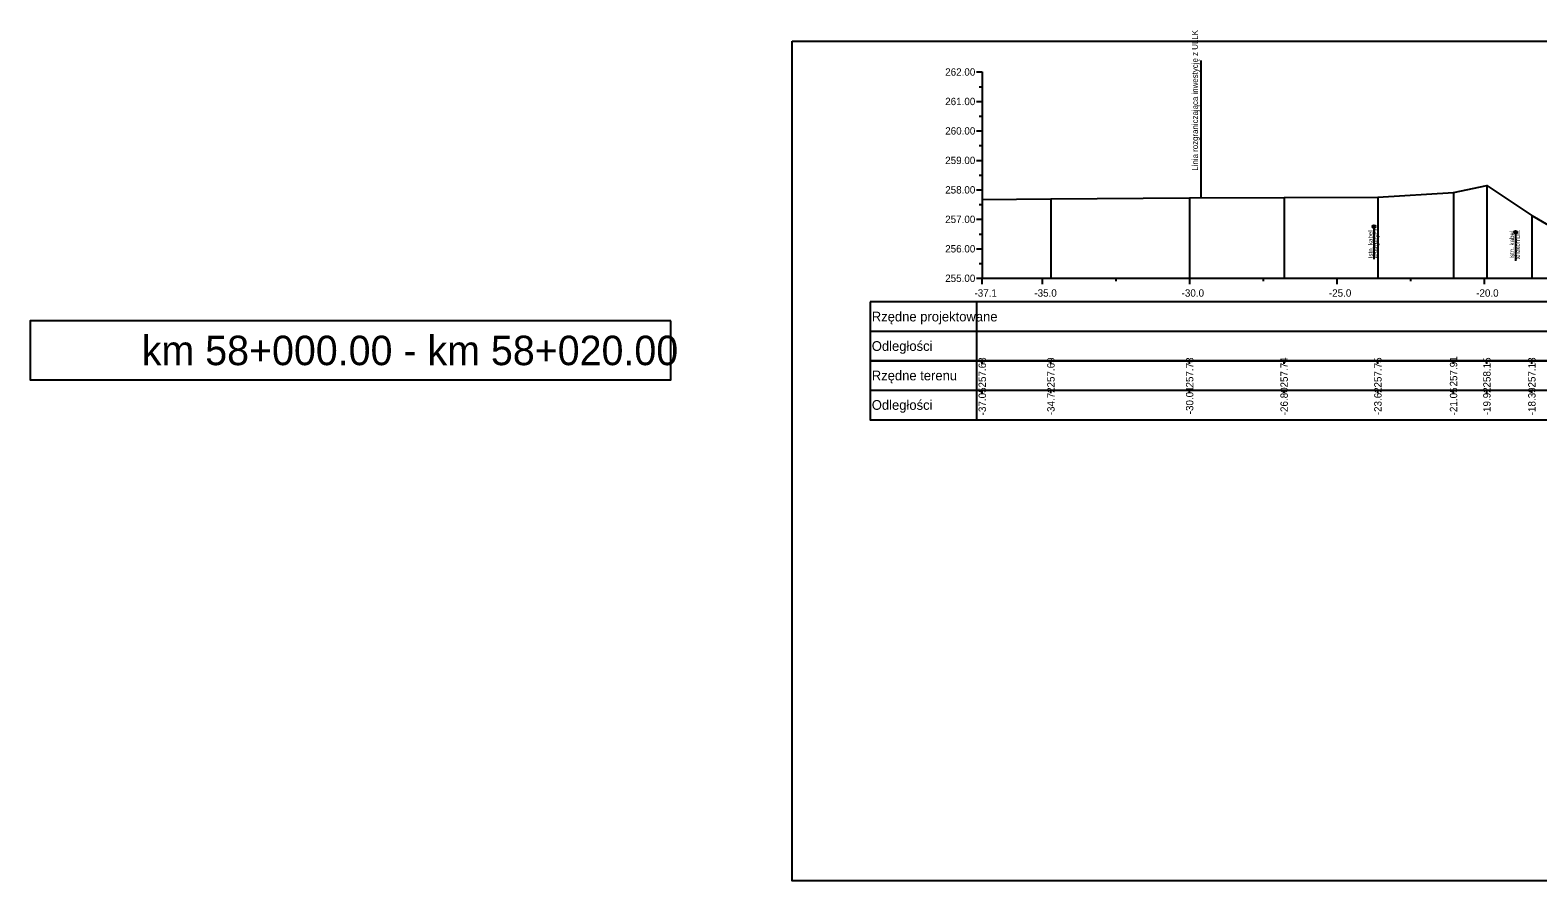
# Model space of a CAD drawing. Extents: x 6516023 to 6560129, y 5513077 to 5529206.
# Drawn here: x 6516336.1 to 6516387.3, y 5514551.7 to 5514580.5 of the extents above; entities that cross this region are included whole.
import ezdxf

# ---------------------------------------------------------------- set-up
doc = ezdxf.new("R2010")
doc.units = 0
for name, color, linetype in [('TOR_PRZEK_P-kable', 7, 'Continuous'), ('TOR_PRZEK_P-pomoc', 7, 'Continuous'), ('TOR_PRZEK_P-tabelka istniejace', 7, 'Continuous'), ('TOR_PRZEK_P-tabelka projektowane', 7, 'Continuous'), ('TOR_PRZEK_P-teren istniejacy', 7, 'Continuous'), ('TOR_PRZEK_P-uklad odniesienia', 7, 'Continuous'), ('TOR_PS_T-granica PKP-projektowana', 7, 'Continuous'), ('TOR_RAMKI-ramka+tabelka 1', 7, 'Continuous')]:
    doc.layers.add(name, color=color, linetype=linetype)

msp = doc.modelspace()

# ---------------------------------------------------------------- linework, layer by layer
at = {"layer": 'TOR_PRZEK_P-kable'}
for p, q in [((6516381.763, 5514573.86), (6516381.763, 5514572.75)), ((6516386.567, 5514573.667), (6516386.567, 5514572.694))]:
    msp.add_line(p, q, dxfattribs=at)
for centre in [(6516381.763, 5514573.86), (6516386.567, 5514573.667)]:
    msp.add_circle(centre, 0.05, dxfattribs=at)
at = {"layer": 'TOR_PRZEK_P-pomoc'}
msp.add_lwpolyline([(6516357.888, 5514570.656), (6516336.138, 5514570.656), (6516336.138, 5514568.656), (6516357.888, 5514568.656)], close=True, dxfattribs=at)
at = {"layer": 'TOR_PRZEK_P-tabelka istniejace'}
for p, q in [((6516364.663, 5514569.306), (6516364.663, 5514567.306)), ((6516368.263, 5514569.306), (6516368.263, 5514567.306)), ((6516368.463, 5514569.206), (6516368.463, 5514569.306)), ((6516370.794, 5514569.206), (6516370.794, 5514569.306)), ((6516375.504, 5514569.206), (6516375.504, 5514569.306)), ((6516378.713, 5514569.206), (6516378.713, 5514569.306)), ((6516381.896, 5514569.206), (6516381.896, 5514569.306)), ((6516384.464, 5514569.206), (6516384.464, 5514569.306)), ((6516385.597, 5514569.206), (6516385.597, 5514569.306)), ((6516387.123, 5514569.206), (6516387.123, 5514569.306)), ((6516364.663, 5514568.306), (6516443.463, 5514568.306)), ((6516368.463, 5514568.206), (6516368.463, 5514568.306)), ((6516370.794, 5514568.206), (6516370.794, 5514568.306)), ((6516375.504, 5514568.206), (6516375.504, 5514568.306)), ((6516378.713, 5514568.206), (6516378.713, 5514568.306)), ((6516381.896, 5514568.206), (6516381.896, 5514568.306)), ((6516384.464, 5514568.206), (6516384.464, 5514568.306)), ((6516385.597, 5514568.206), (6516385.597, 5514568.306)), ((6516387.123, 5514568.206), (6516387.123, 5514568.306))]:
    msp.add_line(p, q, dxfattribs=at)
for points in [[(6516385.597, 5514575.255), (6516385.597, 5514572.306), (6516385.597, 5514572.176), (6516385.597, 5514572.106)], [(6516368.463, 5514574.783), (6516368.463, 5514572.306), (6516368.463, 5514572.176), (6516368.463, 5514572.106)], [(6516370.794, 5514574.798), (6516370.794, 5514572.306), (6516370.794, 5514572.176), (6516370.794, 5514572.106)], [(6516375.504, 5514574.834), (6516375.504, 5514572.306), (6516375.504, 5514572.176), (6516375.504, 5514572.106)], [(6516378.713, 5514574.845), (6516378.713, 5514572.306), (6516378.713, 5514572.176), (6516378.713, 5514572.106)], [(6516381.896, 5514574.856), (6516381.896, 5514572.306), (6516381.896, 5514572.176), (6516381.896, 5514572.106)], [(6516384.464, 5514575.012), (6516384.464, 5514572.306), (6516384.464, 5514572.176), (6516384.464, 5514572.106)], [(6516387.123, 5514574.239), (6516387.123, 5514572.306), (6516387.123, 5514572.176), (6516387.123, 5514572.106)]]:
    msp.add_lwpolyline(points, dxfattribs=at)
msp.add_lwpolyline([(6516364.663, 5514569.306), (6516364.663, 5514567.306), (6516443.463, 5514567.306), (6516443.463, 5514569.306)], close=True, dxfattribs=at)
at = {"layer": 'TOR_PRZEK_P-tabelka projektowane'}
for p, q in [((6516364.663, 5514571.306), (6516364.663, 5514569.306)), ((6516368.263, 5514571.306), (6516368.263, 5514569.306)), ((6516364.663, 5514570.306), (6516443.463, 5514570.306))]:
    msp.add_line(p, q, dxfattribs=at)
msp.add_lwpolyline([(6516364.663, 5514571.306), (6516364.663, 5514569.306), (6516443.463, 5514569.306), (6516443.463, 5514571.306)], close=True, dxfattribs=at)
at = {"layer": 'TOR_PRZEK_P-teren istniejacy'}
msp.add_lwpolyline([(6516368.463, 5514574.783), (6516370.794, 5514574.798), (6516375.504, 5514574.834), (6516378.713, 5514574.845), (6516381.896, 5514574.856), (6516384.464, 5514575.012), (6516385.597, 5514575.255), (6516387.123, 5514574.239), (6516388.391, 5514573.498)], dxfattribs=at)
at = {"layer": 'TOR_PRZEK_P-uklad odniesienia'}
for p, q in [((6516368.263, 5514579.106), (6516368.463, 5514579.106)), ((6516368.463, 5514579.106), (6516368.463, 5514572.106)), ((6516368.363, 5514578.606), (6516368.463, 5514578.606)), ((6516368.263, 5514578.106), (6516368.463, 5514578.106)), ((6516368.363, 5514577.606), (6516368.463, 5514577.606)), ((6516368.263, 5514577.106), (6516368.463, 5514577.106)), ((6516368.363, 5514576.606), (6516368.463, 5514576.606)), ((6516368.263, 5514576.106), (6516368.463, 5514576.106)), ((6516368.363, 5514575.606), (6516368.463, 5514575.606)), ((6516368.263, 5514575.106), (6516368.463, 5514575.106)), ((6516368.363, 5514574.606), (6516368.463, 5514574.606)), ((6516368.263, 5514574.106), (6516368.463, 5514574.106)), ((6516368.263, 5514573.106), (6516368.463, 5514573.106)), ((6516368.363, 5514573.606), (6516368.463, 5514573.606)), ((6516368.363, 5514572.606), (6516368.463, 5514572.606)), ((6516368.263, 5514572.106), (6516368.463, 5514572.106)), ((6516368.463, 5514572.106), (6516443.463, 5514572.106)), ((6516368.463, 5514572.006), (6516368.463, 5514572.106)), ((6516368.463, 5514571.906), (6516368.463, 5514572.106)), ((6516370.513, 5514571.906), (6516370.513, 5514572.106)), ((6516373.013, 5514572.006), (6516373.013, 5514572.106)), ((6516375.513, 5514571.906), (6516375.513, 5514572.106)), ((6516378.013, 5514572.006), (6516378.013, 5514572.106)), ((6516380.513, 5514571.906), (6516380.513, 5514572.106)), ((6516383.013, 5514572.006), (6516383.013, 5514572.106)), ((6516385.513, 5514571.906), (6516385.513, 5514572.106))]:
    msp.add_line(p, q, dxfattribs=at)
at = {"layer": 'TOR_PS_T-granica PKP-projektowana'}
msp.add_line((6516375.899, 5514574.835), (6516375.899, 5514579.492), dxfattribs=at)
at = {"layer": 'TOR_RAMKI-ramka+tabelka 1'}
msp.add_lwpolyline([(6516362.013, 5514580.156), (6516609.513, 5514580.156), (6516609.513, 5514551.656), (6516362.013, 5514551.656)], close=True, dxfattribs=at)

# ---------------------------------------------------------------- texts
at = {"layer": 'TOR_PRZEK_P-kable'}
for s, height, p in [('Istn. kabel', 0.14999, (6516381.717, 5514572.786)), ('energetycz.', 0.14999, (6516381.911, 5514572.786)), ('Istn. kabel', 0.14999, (6516386.522, 5514572.77)), ('telekomun.', 0.15, (6516386.716, 5514572.741))]:
    msp.add_text(s, height=height, rotation=90.0511, dxfattribs=at).set_placement(p)
at = {"layer": 'TOR_PRZEK_P-pomoc'}
msp.add_text('km 58+000.00 - km 58+020.00', height=1, dxfattribs=at).set_placement((6516339.927, 5514569.156))
at = {"layer": 'TOR_PRZEK_P-tabelka istniejace'}
for s, p in [('257.68', (6516368.588, 5514568.398)), ('257.69', (6516370.919, 5514568.398)), ('257.73', (6516375.629, 5514568.398)), ('257.74', (6516378.838, 5514568.399)), ('257.75', (6516382.021, 5514568.397)), ('257.91', (6516384.589, 5514568.433)), ('258.15', (6516385.722, 5514568.397)), ('257.13', (6516387.248, 5514568.398)), ('-37.05', (6516368.588, 5514567.453)), ('-34.72', (6516370.919, 5514567.456)), ('-30.01', (6516375.629, 5514567.489)), ('-26.80', (6516378.838, 5514567.455)), ('-23.62', (6516382.021, 5514567.456)), ('-21.05', (6516384.589, 5514567.453)), ('-19.92', (6516385.722, 5514567.456)), ('-18.39', (6516387.248, 5514567.455))]:
    msp.add_text(s, height=0.25, rotation=90, dxfattribs=at).set_placement(p)
for s, p in [('Rzędne terenu', (6516364.713, 5514568.641)), ('Odległości', (6516364.713, 5514567.641))]:
    msp.add_text(s, height=0.33, dxfattribs=at).set_placement(p)
at = {"layer": 'TOR_PRZEK_P-tabelka projektowane'}
for s, p in [('Rzędne projektowane', (6516364.713, 5514570.641)), ('Odległości', (6516364.713, 5514569.641))]:
    msp.add_text(s, height=0.33, dxfattribs=at).set_placement(p)
at = {"layer": 'TOR_PRZEK_P-uklad odniesienia'}
for s, height, p in [('262.00', 0.25, (6516367.205, 5514578.981)), ('261.00', 0.25, (6516367.205, 5514577.981)), ('260.00', 0.25, (6516367.205, 5514576.981)), ('259.00', 0.25, (6516367.205, 5514575.981)), ('258.00', 0.25, (6516367.205, 5514574.981)), ('257.00', 0.25, (6516367.205, 5514573.981)), ('256.00', 0.25, (6516367.205, 5514572.981)), ('255.00', 0.25, (6516367.205, 5514571.981)), ('-', 0.0001, (6516368.463, 5514572.106)), ('-37.1', 0.25, (6516368.199, 5514571.481)), ('-35.0', 0.25, (6516370.232, 5514571.481)), ('-30.0', 0.25, (6516375.232, 5514571.481)), ('-25.0', 0.25, (6516380.232, 5514571.481)), ('-20.0', 0.25, (6516385.232, 5514571.481))]:
    msp.add_text(s, height=height, dxfattribs=at).set_placement(p)
at = {"layer": 'TOR_PS_T-granica PKP-projektowana'}
msp.add_text('Linia rozgraniczająca inwestycję z ULLK', height=0.2, rotation=90.0511, dxfattribs=at).set_placement((6516375.788, 5514575.756))

doc.saveas('drawing.dxf')
